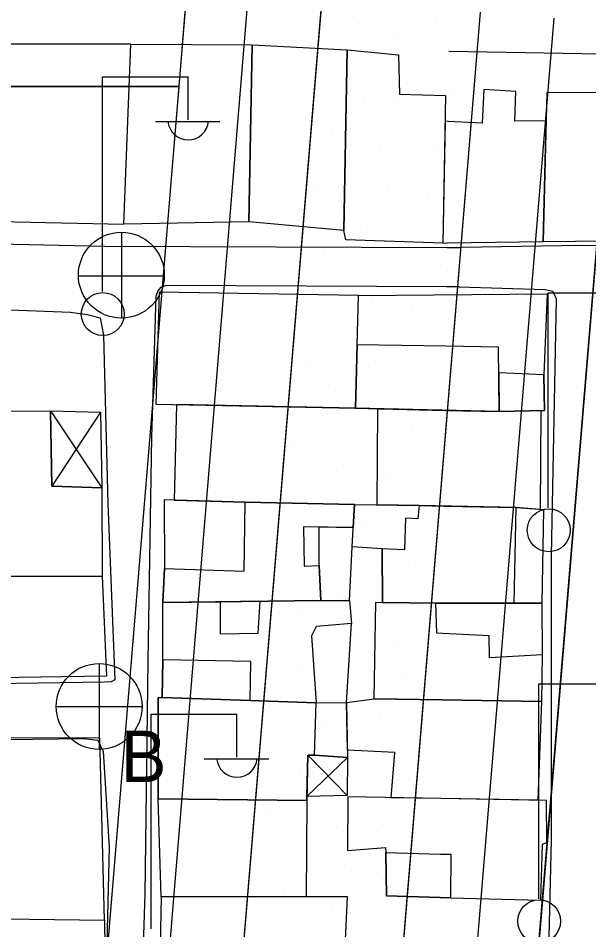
# Model space of a CAD drawing. Extents: x 417997 to 421451, y 4451742 to 4455216.
# Drawn here: x 420187.9 to 420234.4, y 4453298.8 to 4453373 of the extents above; entities that cross this region are included whole.
import ezdxf

# ---------------------------------------------------------------- set-up
doc = ezdxf.new("R2010")
doc.units = 0
for name, color, linetype in [('ADAKENARI', 7, 'Continuous'), ('B_Mesken', 7, 'Continuous'), ('B_Sundurma', 7, 'Continuous'), ('B_Teras', 7, 'Continuous'), ('Default', 7, 'Continuous'), ('KALDIRIM', 7, 'Continuous'), ('PL_AYA_PARK_DINLENME', 7, 'Continuous'), ('PL_BAKIM_AKARYAKIT', 7, 'Continuous'), ('PL_TİCK', 7, 'Continuous'), ('PL_TURZM', 7, 'Continuous'), ('S_Elektrik_Diregi', 7, 'Continuous'), ('S_Rogar_Kapagi', 7, 'Continuous'), ('S_Rogar_Kapagi_Buski', 7, 'Continuous'), ('Sinir_Duvar_tek_tarafa_ait', 7, 'Continuous'), ('Sinir_Tel_bir_taraf', 7, 'Continuous'), ('TR_BAKIMAKARYAKIT', 7, 'Continuous'), ('TR_PARKALANI', 7, 'Continuous'), ('TR_TİC_TURIZM_K', 7, 'Continuous'), ('TR_TİCK', 7, 'Continuous'), ('Yol_Sose', 7, 'Continuous')]:
    doc.layers.add(name, color=color, linetype=linetype)

# ---------------------------------------------------------------- blocks, each defined once
blk = doc.blocks.new('POINT_DISPLAY')
at = {"layer": 'Default'}
blk.add_line((0, 0), (0, 0), dxfattribs=at)

msp = doc.modelspace()

# ---------------------------------------------------------------- linework, layer by layer
at = {"layer": 'ADAKENARI'}
for p, q in [((420213.082, 4453379.48), (420199.164, 4453211.533)), ((420213.082, 4453379.48), (420199.164, 4453211.533)), ((420200.344, 4453358.96), (420201.75, 4453375.926)), ((420200.344, 4453358.96), (420201.75, 4453375.926)), ((420229.073, 4453281.843), (420236.838, 4453375.541)), ((420229.073, 4453281.843), (420236.838, 4453375.541)), ((420218.11, 4453282.752), (420225.632, 4453373.513)), ((420218.11, 4453282.752), (420225.632, 4453373.513)), ((420201.047, 4453367.443), (420137.291, 4453367.443)), ((420201.047, 4453367.443), (420137.291, 4453367.443)), ((420188.211, 4453212.56), (420200.344, 4453358.96)), ((420188.211, 4453212.56), (420200.344, 4453358.96))]:
    msp.add_line(p, q, dxfattribs=at)
at = {"layer": 'B_Mesken'}
for points in [[(420197.13, 4453370.899), (420183.366, 4453370.916), (420183.442, 4453369.209), (420182.545, 4453356.53), (420196.541, 4453356.232)], [(420197.13, 4453370.899), (420207.012, 4453370.849), (420206.737, 4453356.419), (420196.541, 4453356.232)], [(420207.012, 4453370.849), (420214.763, 4453370.455), (420214.469, 4453355.735), (420206.737, 4453356.419)], [(420214.763, 4453370.455), (420218.923, 4453370.03), (420219.009, 4453366.834), (420222.776, 4453366.716), (420222.558, 4453354.705), (420214.632, 4453354.971), (420214.469, 4453355.735)], [(420222.893, 4453354.71), (420230.729, 4453354.822), (420230.96, 4453364.657), (420228.424, 4453364.641), (420228.501, 4453367.06), (420225.885, 4453367.21), (420225.747, 4453364.477), (420222.998, 4453364.616), (420222.989, 4453364.616), (420222.738, 4453364.629), (420222.558, 4453354.705), (420222.885, 4453354.71)], [(420238.897, 4453366.951), (420231.014, 4453366.958), (420230.729, 4453354.822), (420238.637, 4453354.915)], [(420199.44, 4453350.71), (420199.159, 4453341.589), (420215.424, 4453341.241), (420215.669, 4453350.428)], [(420231.047, 4453350.552), (420230.788, 4453343.979), (420230.849, 4453341.055), (420227.142, 4453340.971), (420215.424, 4453341.241), (420215.561, 4453346.4), (420215.669, 4453350.428)], [(420217.251, 4453341.199), (420215.424, 4453341.241), (420200.854, 4453341.553), (420200.659, 4453333.748), (420206.426, 4453333.589), (420215.351, 4453333.416), (420217.186, 4453333.381)], [(420186.111, 4453330.938), (420186.43, 4453335.232), (420186.481, 4453341.005), (420190.558, 4453341.023), (420190.672, 4453334.894), (420194.763, 4453334.763), (420194.793, 4453327.569), (420186.308, 4453327.527)], [(420230.536, 4453341.048), (420230.483, 4453333.01), (420228.519, 4453333.16), (420220.625, 4453333.316), (420217.186, 4453333.381), (420217.251, 4453341.199), (420227.142, 4453340.971)], [(420206.426, 4453333.589), (420199.827, 4453333.771), (420199.85, 4453328.178), (420199.724, 4453325.411), (420212.601, 4453325.585), (420212.474, 4453328.43), (420212.477, 4453331.573), (420215.247, 4453331.526), (420215.351, 4453333.416)], [(420222.575, 4453325.358), (420221.981, 4453325.357), (420217.624, 4453325.432), (420217.608, 4453329.787), (420215.161, 4453329.95), (420215.351, 4453333.416), (420220.625, 4453333.316), (420222.658, 4453333.276), (420222.667, 4453333.276), (420228.519, 4453333.16), (420230.769, 4453332.988), (420230.617, 4453325.372), (420228.373, 4453325.368), (420222.583, 4453325.358)], [(420186.308, 4453327.527), (420194.793, 4453327.569), (420195.144, 4453319.411), (420186.157, 4453319.289)], [(420212.601, 4453325.585), (420214.953, 4453325.588), (420215.102, 4453323.701), (420212.213, 4453323.478), (420211.848, 4453322.708), (420212.224, 4453317.254), (420206.857, 4453317.431), (420199.678, 4453317.668), (420199.728, 4453320.74), (420199.724, 4453325.411), (420204.406, 4453325.474), (420207.656, 4453325.518)], [(420222.491, 4453317.48), (420216.941, 4453317.568), (420217.077, 4453325.441), (420221.981, 4453325.357), (420222.575, 4453325.358), (420222.583, 4453325.358), (420230.617, 4453325.372), (420230.645, 4453321.155), (420230.583, 4453317.353), (420222.5, 4453317.48)], [(420212.224, 4453317.254), (420214.693, 4453317.273), (420214.791, 4453312.8), (420212.095, 4453312.994), (420211.534, 4453312.984), (420211.463, 4453309.281), (420199.349, 4453309.437), (420199.346, 4453317.679), (420199.678, 4453317.668), (420206.857, 4453317.431)], [(420222.407, 4453309.449), (420218.348, 4453309.518), (420218.641, 4453313.191), (420214.778, 4453313.403), (420214.693, 4453317.273), (420216.941, 4453317.568), (420222.491, 4453317.48), (420222.5, 4453317.48), (420230.583, 4453317.353), (420230.287, 4453309.316), (420222.415, 4453309.449)], [(420184.222, 4453314.391), (420184.166, 4453314.079), (420184.185, 4453299.675), (420184.753, 4453299.685), (420194.96, 4453299.548), (420194.588, 4453314.372)], [(420211.463, 4453309.281), (420211.42, 4453301.449), (420199.584, 4453301.44), (420199.349, 4453309.437)], [(420222.33, 4453301.395), (420223.175, 4453301.37), (420230.546, 4453301.183), (420230.667, 4453305.721), (420231.023, 4453305.861), (420231.003, 4453309.304), (420222.415, 4453309.449), (420222.407, 4453309.449), (420214.813, 4453309.577), (420214.788, 4453305.225), (420217.867, 4453305.453), (420217.917, 4453305.046), (420217.947, 4453301.522), (420222.322, 4453301.395)], [(420214.405, 4453293.334), (420214.788, 4453301.452), (420199.584, 4453301.44), (420199.438, 4453293.606)], [(420184.753, 4453299.685), (420194.96, 4453299.548), (420195.046, 4453292.785), (420192.881, 4453292.826), (420192.886, 4453293.103), (420184.519, 4453293.222)]]:
    msp.add_lwpolyline(points, close=True, dxfattribs=at)
at = {"layer": 'B_Sundurma'}
for p, q in [((420190.558, 4453341.023), (420194.763, 4453334.763)), ((420194.642, 4453340.928), (420190.672, 4453334.894)), ((420214.791, 4453312.8), (420211.469, 4453309.607)), ((420214.759, 4453309.69), (420211.534, 4453312.984))]:
    msp.add_line(p, q, dxfattribs=at)
for points in [[(420190.558, 4453341.023), (420194.642, 4453340.928), (420194.763, 4453334.763), (420190.672, 4453334.894)], [(420214.791, 4453312.8), (420214.759, 4453309.69), (420211.469, 4453309.607), (420211.534, 4453312.984), (420212.095, 4453312.994), (420214.791, 4453312.8)]]:
    msp.add_lwpolyline(points, close=True, dxfattribs=at)
at = {"layer": 'B_Teras'}
for points in [[(420222.796, 4453346.291), (420215.561, 4453346.4), (420215.424, 4453341.241), (420222.741, 4453341.073), (420227.142, 4453340.971), (420227.098, 4453346.226)], [(420227.115, 4453344.14), (420227.142, 4453340.971), (420230.849, 4453341.055), (420230.788, 4453343.979)], [(420212.474, 4453328.43), (420212.601, 4453325.585), (420199.724, 4453325.411), (420199.85, 4453328.178), (420206.367, 4453327.985), (420206.426, 4453333.589), (420215.351, 4453333.416), (420215.247, 4453331.526), (420211.192, 4453331.595), (420211.256, 4453328.382)], [(420222.575, 4453325.358), (420222.583, 4453325.358), (420228.373, 4453325.368), (420228.519, 4453333.16), (420222.667, 4453333.276), (420222.658, 4453333.276), (420220.625, 4453333.316), (420220.517, 4453332.228), (420219.502, 4453332.297), (420219.418, 4453329.704), (420217.608, 4453329.787), (420217.624, 4453325.432), (420221.981, 4453325.357)], [(420204.406, 4453325.474), (420204.395, 4453322.863), (420207.507, 4453322.921), (420207.656, 4453325.518)], [(420222.575, 4453325.358), (420222.583, 4453325.358), (420230.617, 4453325.372), (420230.645, 4453321.155), (420226.347, 4453320.917), (420226.316, 4453322.699), (420222.557, 4453322.893), (420222.549, 4453322.893), (420222.065, 4453322.918), (420221.981, 4453325.357)], [(420206.857, 4453317.431), (420206.892, 4453320.609), (420199.728, 4453320.74), (420199.678, 4453317.668)], [(420212.224, 4453317.254), (420199.346, 4453317.679), (420199.349, 4453309.437), (420211.463, 4453309.281), (420211.534, 4453312.984), (420212.095, 4453312.994)], [(420222.322, 4453301.395), (420217.947, 4453301.522), (420217.917, 4453305.046), (420222.359, 4453304.928), (420222.367, 4453304.928), (420223.205, 4453304.906), (420223.175, 4453301.37), (420222.33, 4453301.395)]]:
    msp.add_lwpolyline(points, close=True, dxfattribs=at)
at = {"layer": 'KALDIRIM'}
for p, q in [((420207.103, 4453379.976), (420193.194, 4453212.147)), ((420207.103, 4453379.976), (420193.194, 4453212.147)), ((420224.09, 4453282.256), (420231.612, 4453373.017)), ((420224.09, 4453282.256), (420231.612, 4453373.017))]:
    msp.add_line(p, q, dxfattribs=at)
at = {"layer": 'PL_AYA_PARK_DINLENME'}
for points in [[(420213.082, 4453379.48), (420199.164, 4453211.533), (420196.468, 4453185.779), (420194.898, 4453160.649), (420194.07, 4453147.402)], [(420213.082, 4453379.48), (420199.164, 4453211.533), (420196.468, 4453185.779), (420194.898, 4453160.649), (420194.07, 4453147.402)], [(420207.007, 4453145.986), (420207.873, 4453159.838), (420209.545, 4453186.605), (420212.206, 4453211.509), (420216.455, 4453262.772), (420218.11, 4453282.752), (420225.632, 4453373.513)], [(420207.007, 4453145.986), (420207.873, 4453159.838), (420209.545, 4453186.605), (420212.206, 4453211.509), (420216.455, 4453262.772), (420218.11, 4453282.752), (420225.632, 4453373.513)]]:
    msp.add_lwpolyline(points, dxfattribs=at)
at = {"layer": 'PL_BAKIM_AKARYAKIT'}
msp.add_lwpolyline([(420143.036, 4453427.922), (420140.516, 4453416.737), (420137.291, 4453367.443), (420201.047, 4453367.443), (420201.75, 4453375.926), (420224.861, 4453427.922), (420143.036, 4453427.922)], dxfattribs=at)
msp.add_lwpolyline([(420143.036, 4453427.922), (420140.516, 4453416.737), (420137.291, 4453367.443), (420201.047, 4453367.443), (420201.75, 4453375.926), (420224.861, 4453427.922), (420143.036, 4453427.922)], dxfattribs=at)
at = {"layer": 'PL_TİCK'}
msp.add_lwpolyline([(420343.792, 4453273.663), (420357.117, 4453273.865), (420433.491, 4453269.164), (420434.165, 4453279.129), (420434.178, 4453279.141), (420440.238, 4453377.613), (420435.556, 4453382.921), (420258.449, 4453394.201), (420249.675, 4453391.251), (420241.035, 4453383.791), (420236.838, 4453375.541), (420229.073, 4453281.843), (420228.245, 4453271.853), (420271.831, 4453272.539), (420282.058, 4453272.7), (420289.162, 4453272.812), (420331.467, 4453273.477), (420343.792, 4453273.663)], dxfattribs=at)
msp.add_lwpolyline([(420343.792, 4453273.663), (420357.117, 4453273.865), (420433.491, 4453269.164), (420434.165, 4453279.129), (420434.178, 4453279.141), (420440.238, 4453377.613), (420435.556, 4453382.921), (420258.449, 4453394.201), (420249.675, 4453391.251), (420241.035, 4453383.791), (420236.838, 4453375.541), (420229.073, 4453281.843), (420228.245, 4453271.853), (420271.831, 4453272.539), (420282.058, 4453272.7), (420289.162, 4453272.812), (420331.467, 4453273.477), (420343.792, 4453273.663)], dxfattribs=at)
at = {"layer": 'PL_TURZM'}
msp.add_lwpolyline([(420137.291, 4453367.443), (420127.48, 4453217.492), (420127.056, 4453211.006), (420187.534, 4453206.093), (420188.211, 4453212.56), (420200.344, 4453358.96), (420201.047, 4453367.443), (420137.291, 4453367.443)], dxfattribs=at)
msp.add_lwpolyline([(420137.291, 4453367.443), (420127.48, 4453217.492), (420127.056, 4453211.006), (420187.534, 4453206.093), (420188.211, 4453212.56), (420200.344, 4453358.96), (420201.047, 4453367.443), (420137.291, 4453367.443)], dxfattribs=at)
at = {"layer": 'S_Elektrik_Diregi'}
for p, q in [((420194.796, 4453350.749), (420194.796, 4453368.249)), ((420194.796, 4453368.249), (420201.796, 4453368.249)), ((420201.796, 4453364.749), (420201.796, 4453368.249)), ((420199.136, 4453364.609), (420204.386, 4453364.609)), ((420231.146, 4453333.144), (420231.146, 4453350.645)), ((420231.146, 4453350.645), (420238.146, 4453350.645)), ((420230.366, 4453301.287), (420230.366, 4453318.787)), ((420230.366, 4453318.787), (420237.366, 4453318.787)), ((420198.764, 4453298.832), (420198.764, 4453316.332)), ((420198.764, 4453316.332), (420205.764, 4453316.332)), ((420205.764, 4453312.832), (420205.764, 4453316.332)), ((420203.104, 4453312.692), (420208.354, 4453312.692))]:
    msp.add_line(p, q, dxfattribs=at)
for centre in [(420194.832, 4453348.913), (420231.182, 4453331.309), (420230.402, 4453299.452)]:
    msp.add_circle(centre, 1.75, dxfattribs=at)
for centre in [(420201.797, 4453364.762), (420205.765, 4453312.845)]:
    msp.add_arc(centre, 1.658, 184.83843, 355.14641, dxfattribs=at)
at = {"layer": 'S_Rogar_Kapagi'}
for p, q in [((420196.398, 4453348.561), (420196.398, 4453355.561)), ((420192.828, 4453352.026), (420199.828, 4453352.026))]:
    msp.add_line(p, q, dxfattribs=at)
msp.add_circle((420196.345, 4453352.089), 3.5, dxfattribs=at)
at = {"layer": 'S_Rogar_Kapagi_Buski'}
for p, q in [((420194.532, 4453320.453), (420194.532, 4453313.453)), ((420191.032, 4453316.953), (420198.032, 4453316.953))]:
    msp.add_line(p, q, dxfattribs=at)
msp.add_circle((420194.532, 4453316.953), 3.5, dxfattribs=at)
at = {"layer": 'Sinir_Duvar_tek_tarafa_ait'}
for points in [[(420214.953, 4453325.588), (420215.161, 4453329.95)], [(420214.693, 4453317.273), (420215.102, 4453323.701)]]:
    msp.add_lwpolyline(points, dxfattribs=at)
at = {"layer": 'Sinir_Tel_bir_taraf'}
for points in [[(420223.058, 4453370.304), (420223.049, 4453370.304)], [(420238.54, 4453370.038), (420223.058, 4453370.304)]]:
    msp.add_lwpolyline(points, dxfattribs=at)
at = {"layer": 'TR_BAKIMAKARYAKIT'}
msp.add_lwpolyline([(420143.036, 4453427.922), (420140.516, 4453416.737), (420137.291, 4453367.443), (420201.047, 4453367.443), (420201.75, 4453375.926), (420224.861, 4453427.922), (420143.036, 4453427.922)], dxfattribs=at)
msp.add_lwpolyline([(420143.036, 4453427.922), (420140.516, 4453416.737), (420137.291, 4453367.443), (420201.047, 4453367.443), (420201.75, 4453375.926), (420224.861, 4453427.922), (420143.036, 4453427.922)], dxfattribs=at)
at = {"layer": 'TR_TİC_TURIZM_K'}
msp.add_lwpolyline([(420137.291, 4453367.443), (420127.48, 4453217.492), (420127.056, 4453211.006), (420187.534, 4453206.093), (420188.211, 4453212.56), (420200.344, 4453358.96), (420201.047, 4453367.443), (420137.291, 4453367.443)], dxfattribs=at)
msp.add_lwpolyline([(420137.291, 4453367.443), (420127.48, 4453217.492), (420127.056, 4453211.006), (420187.534, 4453206.093), (420188.211, 4453212.56), (420200.344, 4453358.96), (420201.047, 4453367.443), (420137.291, 4453367.443)], dxfattribs=at)
at = {"layer": 'TR_TİCK'}
msp.add_lwpolyline([(420343.792, 4453273.663), (420357.117, 4453273.865), (420433.491, 4453269.164), (420434.165, 4453279.129), (420434.178, 4453279.141), (420440.238, 4453377.613), (420435.556, 4453382.921), (420258.449, 4453394.201), (420249.675, 4453391.251), (420241.035, 4453383.791), (420236.838, 4453375.541), (420229.073, 4453281.843), (420228.245, 4453271.853), (420271.831, 4453272.539), (420282.058, 4453272.7), (420289.162, 4453272.812), (420331.467, 4453273.477), (420343.792, 4453273.663)], dxfattribs=at)
msp.add_lwpolyline([(420343.792, 4453273.663), (420357.117, 4453273.865), (420433.491, 4453269.164), (420434.165, 4453279.129), (420434.178, 4453279.141), (420440.238, 4453377.613), (420435.556, 4453382.921), (420258.449, 4453394.201), (420249.675, 4453391.251), (420241.035, 4453383.791), (420236.838, 4453375.541), (420229.073, 4453281.843), (420228.245, 4453271.853), (420271.831, 4453272.539), (420282.058, 4453272.7), (420289.162, 4453272.812), (420331.467, 4453273.477), (420343.792, 4453273.663)], dxfattribs=at)
at = {"layer": 'Yol_Sose'}
for points in [[(420238.188, 4453418.795), (420240.137, 4453406.965), (420242.304, 4453390.277), (420246.687, 4453369.539), (420247.277, 4453366.085), (420248.392, 4453354.892), (420248.337, 4453354.745), (420248.211, 4453354.67), (420247.23, 4453354.378), (420233.827, 4453354.495), (420224.077, 4453354.348)], [(420125.851, 4453385.851), (420123.847, 4453360.069), (420123.869, 4453357.114), (420124.544, 4453356.549), (420125.842, 4453356.264), (420142.354, 4453355.725), (420171.375, 4453354.978), (420194.995, 4453354.439)], [(420194.995, 4453354.439), (420222.881, 4453354.352)], [(420222.881, 4453354.352), (420222.889, 4453354.352)], [(420222.889, 4453354.352), (420224.077, 4453354.348)], [(420222.847, 4453351.129), (420200.009, 4453351.24), (420199.706, 4453351.144), (420199.541, 4453351.083), (420199.312, 4453350.821), (420199.15, 4453350.352), (420198.793, 4453338.898), (420198.492, 4453320.664), (420198.272, 4453301.666)], [(420222.855, 4453351.129), (420222.847, 4453351.129)], [(420223.871, 4453351.125), (420222.855, 4453351.129)], [(420223.871, 4453351.125), (420230.887, 4453350.927), (420231.511, 4453350.775), (420231.792, 4453350.151), (420231.393, 4453329.254), (420231.389, 4453306.098), (420230.811, 4453282.32), (420230.907, 4453272.349), (420230.795, 4453272.137), (420230.523, 4453271.716), (420229.024, 4453271.069)], [(420195.248, 4453333.483), (420195.826, 4453319.127), (420195.527, 4453318.963), (420194.975, 4453318.918), (420180.526, 4453318.723), (420148.705, 4453317.486), (420147.307, 4453319.109), (420137.377, 4453332.104), (420133.53, 4453337.141), (420130.242, 4453342.125), (420130.343, 4453346.485), (420130.491, 4453348.1), (420130.677, 4453349.437), (420132.176, 4453349.659)], [(420132.176, 4453349.659), (420154.953, 4453349.818), (420177.406, 4453349.646), (420192.211, 4453349.078), (420193.547, 4453348.887), (420194.621, 4453348.616), (420194.898, 4453347.204), (420195.248, 4453333.483)], [(420194.893, 4453286.387), (420194.712, 4453271.586), (420194.079, 4453270.9), (420192.611, 4453270.643), (420171.569, 4453269.976), (420171.121, 4453270.286), (420170.689, 4453270.792), (420169.979, 4453278.873), (420168.439, 4453285.794), (420165.962, 4453290.299), (420160.486, 4453299.467), (420152.306, 4453311.637), (420152.129, 4453312.269), (420152.105, 4453313.111), (420152.503, 4453313.867), (420152.925, 4453314.229), (420153.678, 4453314.544), (420157.901, 4453314.564), (420182.946, 4453314.201), (420193.252, 4453314.334), (420194.416, 4453314.216), (420194.873, 4453313.269), (420195.365, 4453305.491)], [(420195.365, 4453305.491), (420194.893, 4453286.387)], [(420198.272, 4453301.666), (420197.612, 4453281.708), (420197.736, 4453270.858), (420197.74, 4453270.471), (420197.946, 4453270.068), (420199.953, 4453270.004), (420219.147, 4453270.731), (420221.999, 4453270.828)]]:
    msp.add_lwpolyline(points, dxfattribs=at)

# ---------------------------------------------------------------- block references
at = {"layer": 'TR_PARKALANI', "xscale": 0.1, "yscale": 0.10000000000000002}
for p in [(420215.696, 4453372.579), (420215.696, 4453372.579), (420222.002, 4453372.99), (420222.002, 4453372.99), (420218.941, 4453371.528), (420218.941, 4453371.528), (420214.92, 4453368.101), (420214.92, 4453368.101), (420218.941, 4453366.547), (420218.941, 4453366.547), (420223.465, 4453367.004), (420223.465, 4453367.004), (420216.108, 4453366.136), (420216.108, 4453366.136), (420213.503, 4453363.577), (420213.503, 4453363.577), (420217.387, 4453362.618), (420217.387, 4453362.618), (420221.82, 4453362.618), (420221.82, 4453362.618), (420212.315, 4453359.236), (420212.315, 4453359.236), (420218.073, 4453359.145), (420218.073, 4453359.145), (420221.408, 4453358.459), (420221.408, 4453358.459), (420215.879, 4453356.083), (420215.879, 4453356.083), (420212.909, 4453353.936), (420212.909, 4453353.936), (420222.322, 4453352.839), (420222.322, 4453352.839), (420216.839, 4453350.189), (420216.839, 4453350.189), (420220.037, 4453349.092), (420220.037, 4453349.092), (420211.447, 4453344.614), (420211.447, 4453344.614), (420216.473, 4453344.614), (420216.473, 4453344.614), (420213.823, 4453342.695), (420213.823, 4453342.695), (420220.037, 4453339.953), (420220.037, 4453339.953), (420210.442, 4453338.491), (420210.442, 4453338.491), (420214.463, 4453336.571), (420214.463, 4453336.571), (420217.844, 4453335.658), (420217.844, 4453335.658), (420219.763, 4453332.824), (420219.763, 4453332.824), (420216.29, 4453331.819), (420216.29, 4453331.819), (420211.355, 4453330.997), (420211.355, 4453330.997), (420219.763, 4453328.438), (420219.763, 4453328.438), (420214.371, 4453325.787), (420214.371, 4453325.787), (420210.716, 4453324.782), (420210.716, 4453324.782), (420215.285, 4453322.68), (420215.285, 4453322.68), (420218.849, 4453322.04), (420218.849, 4453322.04), (420210.716, 4453319.938), (420210.716, 4453319.938), (420219.261, 4453319.527), (420219.261, 4453319.527), (420212.726, 4453315.506), (420212.726, 4453315.506), (420217.387, 4453315.917), (420217.387, 4453315.917), (420210.898, 4453311.805), (420210.898, 4453311.805), (420218.53, 4453311.805), (420218.53, 4453311.805), (420214.691, 4453311.165), (420214.691, 4453311.165), (420208.157, 4453308.423), (420208.157, 4453308.423), (420214.463, 4453306.733), (420214.463, 4453306.733), (420217.204, 4453306.733), (420217.204, 4453306.733), (420211.493, 4453305.864), (420211.493, 4453305.864), (420214.508, 4453303.991), (420214.508, 4453303.991), (420217.204, 4453303.443), (420217.204, 4453303.443), (420209.665, 4453301.66), (420209.665, 4453301.66), (420213.594, 4453300.655), (420213.594, 4453300.655)]:
    msp.add_blockref('POINT_DISPLAY', p, dxfattribs=at)

# ---------------------------------------------------------------- texts
at = {"layer": 'S_Rogar_Kapagi_Buski'}
msp.add_text('B', height=4.2, dxfattribs=at).set_placement((420196.278, 4453310.789))

doc.saveas('drawing.dxf')
